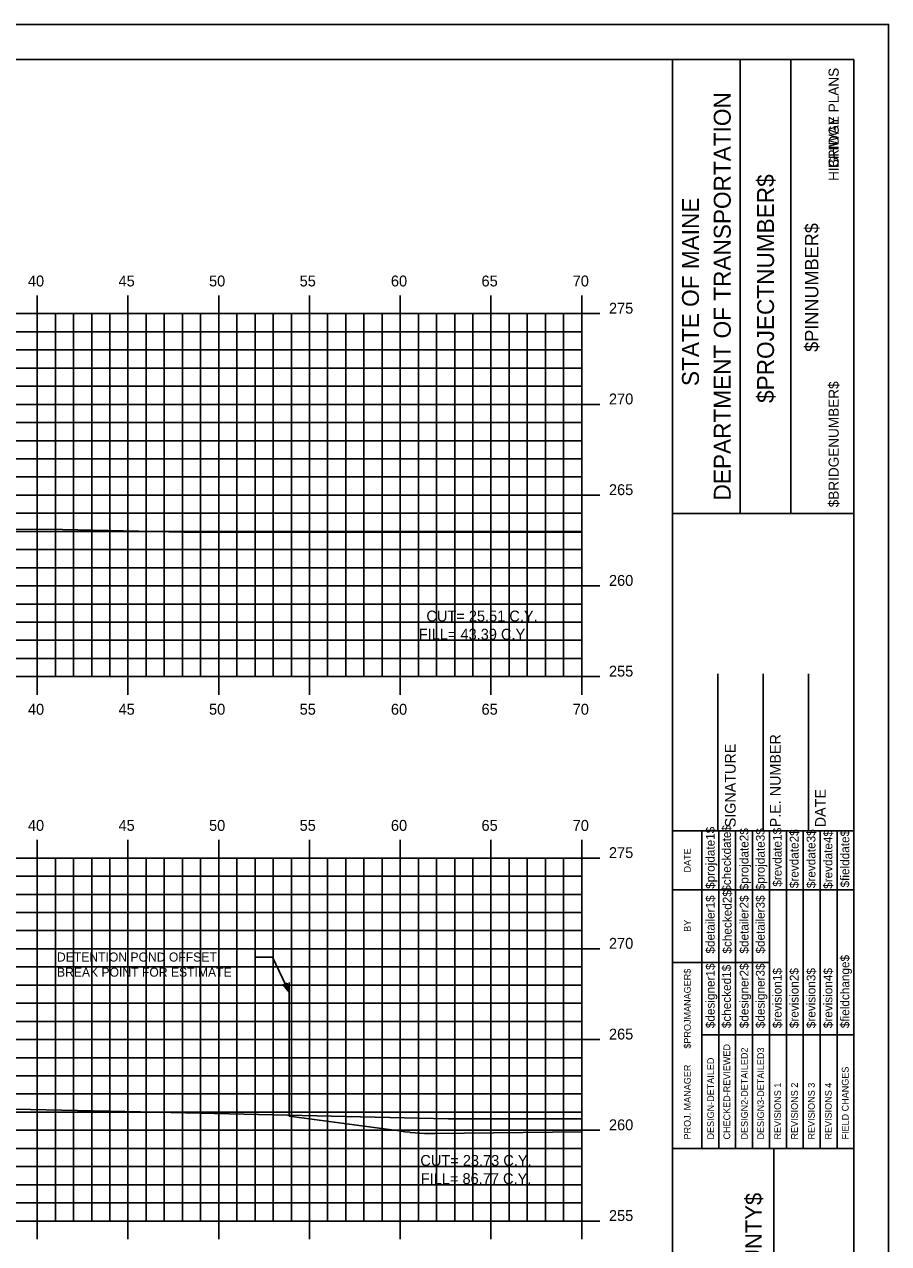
# Model space of a CAD drawing. Extents: x 1170543 to 1177585, y 609599 to 610623.
# Drawn here: x 1176061.6 to 1176109.2, y 609641.6 to 609708.8 of the extents above; entities that cross this region are included whole.
import ezdxf

# ---------------------------------------------------------------- set-up
doc = ezdxf.new("R2010")
doc.units = 0
for name, color, linetype in [('ANNOTATION', 7, 'Continuous'), ('BORDER', 7, 'Continuous'), ('BRIDGE_TITLE', 7, 'Continuous'), ('D_Roadway_Centerline_Text', 7, 'Continuous'), ('D_Roadway_Edge_Pavement', 7, 'Continuous'), ('D_Roadway_Pavement', 7, 'Continuous'), ('H_V ANNOTATION', 7, 'Continuous'), ('HIGHWAY_TITLE', 7, 'Continuous'), ('MAJOR', 7, 'Continuous'), ('MINOR', 7, 'Continuous'), ('PLOT BOUNDARY', 7, 'Continuous'), ('S_Roadway_Centerline', 7, 'Continuous')]:
    doc.layers.add(name, color=color, linetype=linetype)

msp = doc.modelspace()

# ---------------------------------------------------------------- linework, layer by layer
at = {"layer": 'ANNOTATION'}
for p in [(1176074.307, 609657.419), (1176076.21, 609655.478)]:
    msp.add_line(p, (1176075.307, 609657.419), dxfattribs=at)
msp.add_lwpolyline([(1176076.112, 609655.984), (1176076.21, 609655.478), (1176075.885, 609655.878)], close=True, dxfattribs=at)
at = {"layer": 'BORDER'}
for p, q in [((1176107.339, 609706.872), (1175947.339, 609706.872)), ((1176097.339, 609601.875), (1176097.339, 609706.875)), ((1176101.068, 609681.869), (1176101.068, 609706.869)), ((1176103.863, 609681.869), (1176103.863, 609706.869)), ((1176107.339, 609601.875), (1176107.339, 609706.875)), ((1176097.34, 609681.866), (1176107.339, 609681.866)), ((1176099.839, 609664.375), (1176099.839, 609673.023)), ((1176102.339, 609664.375), (1176102.339, 609673.023)), ((1176104.839, 609664.375), (1176104.839, 609673.023)), ((1176097.339, 609664.375), (1176107.339, 609664.375)), ((1176097.339, 609646.875), (1176107.339, 609646.875)), ((1176102.93, 609611.875), (1176102.93, 609646.875))]:
    msp.add_line(p, q, dxfattribs=at)
for points in [[(1176098.954, 609661.125), (1176098.954, 609664.375)], [(1176099.887, 609646.878), (1176099.887, 609664.375)], [(1176100.819, 609664.375), (1176100.819, 609646.878)], [(1176101.75, 609646.878), (1176101.75, 609664.375)], [(1176102.682, 609646.878), (1176102.682, 609664.375)], [(1176103.614, 609646.878), (1176103.614, 609664.375)], [(1176104.545, 609646.878), (1176104.545, 609664.375)], [(1176105.477, 609646.878), (1176105.477, 609664.375)], [(1176106.409, 609646.878), (1176106.409, 609664.375)], [(1176098.955, 609646.878), (1176098.955, 609663.669)], [(1176097.339, 609661.125), (1176107.339, 609661.125)], [(1176097.339, 609657.125), (1176098.955, 609657.125)], [(1176098.954, 609657.125), (1176102.681, 609657.125)], [(1176098.954, 609653.125), (1176107.339, 609653.125)]]:
    msp.add_lwpolyline(points, dxfattribs=at)
at = {"layer": 'D_Roadway_Edge_Pavement'}
msp.add_lwpolyline([(1176076.21, 609648.655), (1176081.995, 609647.872), (1176082.049, 609647.872), (1176082.292, 609647.833), (1176082.299, 609647.832), (1176082.589, 609647.791), (1176082.865, 609647.759), (1176082.886, 609647.757), (1176083.158, 609647.732), (1176083.678, 609647.702), (1176083.708, 609647.7), (1176083.738, 609647.7), (1176084.245, 609647.694), (1176092.339, 609647.794)], dxfattribs=at)
at = {"layer": 'D_Roadway_Pavement'}
msp.add_line((1176076.21, 609648.655), (1176076.21, 609656.012), dxfattribs=at)
at = {"layer": 'MAJOR'}
for p, q in [((1176062.339, 609693.874), (1176062.339, 609692.872)), ((1176067.339, 609693.874), (1176067.339, 609692.872)), ((1176072.339, 609693.874), (1176072.339, 609692.872)), ((1176077.339, 609693.874), (1176077.339, 609692.872)), ((1176082.339, 609693.874), (1176082.339, 609692.872)), ((1176087.339, 609693.874), (1176087.339, 609692.872)), ((1176092.339, 609693.874), (1176092.339, 609692.872)), ((1175952.339, 609692.872), (1176092.339, 609692.872)), ((1175952.339, 609692.872), (1176092.339, 609692.872)), ((1176062.339, 609672.872), (1176062.339, 609692.872)), ((1176067.339, 609672.872), (1176067.339, 609692.872)), ((1176072.339, 609672.872), (1176072.339, 609692.872)), ((1176077.339, 609672.872), (1176077.339, 609692.872)), ((1176082.339, 609672.872), (1176082.339, 609692.872)), ((1176087.339, 609672.872), (1176087.339, 609692.872)), ((1176093.341, 609692.872), (1176091.337, 609692.872)), ((1176092.339, 609672.872), (1176092.339, 609692.872)), ((1176092.339, 609672.872), (1176092.339, 609692.872)), ((1175952.339, 609687.872), (1176092.339, 609687.872)), ((1176093.341, 609687.872), (1176091.337, 609687.872)), ((1175952.339, 609682.872), (1176092.339, 609682.872)), ((1176093.341, 609682.872), (1176091.337, 609682.872)), ((1175952.339, 609677.872), (1176092.339, 609677.872)), ((1176093.341, 609677.872), (1176091.337, 609677.872)), ((1175952.339, 609672.872), (1176092.339, 609672.872)), ((1175952.339, 609672.872), (1176092.339, 609672.872)), ((1176062.339, 609671.87), (1176062.339, 609672.872)), ((1176067.339, 609671.87), (1176067.339, 609672.872)), ((1176072.339, 609671.87), (1176072.339, 609672.872)), ((1176077.339, 609671.87), (1176077.339, 609672.872)), ((1176082.339, 609671.87), (1176082.339, 609672.872)), ((1176087.339, 609671.87), (1176087.339, 609672.872)), ((1176093.341, 609672.872), (1176091.337, 609672.872)), ((1176092.339, 609671.87), (1176092.339, 609672.872)), ((1176062.339, 609663.874), (1176062.339, 609662.872)), ((1176067.339, 609663.874), (1176067.339, 609662.872)), ((1176072.339, 609663.874), (1176072.339, 609662.872)), ((1176077.339, 609663.874), (1176077.339, 609662.872)), ((1176082.339, 609663.874), (1176082.339, 609662.872)), ((1176087.339, 609663.874), (1176087.339, 609662.872)), ((1176092.339, 609663.874), (1176092.339, 609662.872)), ((1175952.339, 609662.872), (1176092.339, 609662.872)), ((1175952.339, 609662.872), (1176092.339, 609662.872)), ((1176062.339, 609642.872), (1176062.339, 609662.872)), ((1176067.339, 609642.872), (1176067.339, 609662.872)), ((1176072.339, 609642.872), (1176072.339, 609662.872)), ((1176077.339, 609642.872), (1176077.339, 609662.872)), ((1176082.339, 609642.872), (1176082.339, 609662.872)), ((1176087.339, 609642.872), (1176087.339, 609662.872)), ((1176093.341, 609662.872), (1176091.337, 609662.872)), ((1176092.339, 609642.872), (1176092.339, 609662.872)), ((1176092.339, 609642.872), (1176092.339, 609662.872)), ((1175952.339, 609657.872), (1176092.339, 609657.872)), ((1176093.341, 609657.872), (1176091.337, 609657.872)), ((1175952.339, 609652.872), (1176092.339, 609652.872)), ((1176093.341, 609652.872), (1176091.337, 609652.872)), ((1175952.339, 609647.872), (1176092.339, 609647.872)), ((1176093.341, 609647.872), (1176091.337, 609647.872)), ((1175952.339, 609642.872), (1176092.339, 609642.872)), ((1175952.339, 609642.872), (1176092.339, 609642.872)), ((1176062.339, 609641.87), (1176062.339, 609642.872)), ((1176067.339, 609641.87), (1176067.339, 609642.872)), ((1176072.339, 609641.87), (1176072.339, 609642.872)), ((1176077.339, 609641.87), (1176077.339, 609642.872)), ((1176082.339, 609641.87), (1176082.339, 609642.872)), ((1176087.339, 609641.87), (1176087.339, 609642.872)), ((1176093.341, 609642.872), (1176091.337, 609642.872)), ((1176092.339, 609641.87), (1176092.339, 609642.872))]:
    msp.add_line(p, q, dxfattribs=at)
at = {"layer": 'MINOR'}
for p, q in [((1176063.339, 609672.872), (1176063.339, 609692.872)), ((1176064.339, 609672.872), (1176064.339, 609692.872)), ((1176065.339, 609672.872), (1176065.339, 609692.872)), ((1176066.339, 609672.872), (1176066.339, 609692.872)), ((1176068.339, 609672.872), (1176068.339, 609692.872)), ((1176069.339, 609672.872), (1176069.339, 609692.872)), ((1176070.339, 609672.872), (1176070.339, 609692.872)), ((1176071.339, 609672.872), (1176071.339, 609692.872)), ((1176073.339, 609672.872), (1176073.339, 609692.872)), ((1176074.339, 609672.872), (1176074.339, 609692.872)), ((1176075.339, 609672.872), (1176075.339, 609692.872)), ((1176076.339, 609672.872), (1176076.339, 609692.872)), ((1176078.339, 609672.872), (1176078.339, 609692.872)), ((1176079.339, 609672.872), (1176079.339, 609692.872)), ((1176080.339, 609672.872), (1176080.339, 609692.872)), ((1176081.339, 609672.872), (1176081.339, 609692.872)), ((1176083.339, 609672.872), (1176083.339, 609692.872)), ((1176084.339, 609672.872), (1176084.339, 609692.872)), ((1176085.339, 609672.872), (1176085.339, 609692.872)), ((1176086.339, 609672.872), (1176086.339, 609692.872)), ((1176088.339, 609672.872), (1176088.339, 609692.872)), ((1176089.339, 609672.872), (1176089.339, 609692.872)), ((1176090.339, 609672.872), (1176090.339, 609692.872)), ((1176091.339, 609672.872), (1176091.339, 609692.872)), ((1175952.339, 609691.872), (1176092.339, 609691.872)), ((1176092.339, 609691.872), (1176091.337, 609691.872)), ((1175952.339, 609690.872), (1176092.339, 609690.872)), ((1176092.339, 609690.872), (1176091.337, 609690.872)), ((1175952.339, 609689.872), (1176092.339, 609689.872)), ((1176092.339, 609689.872), (1176091.337, 609689.872)), ((1175952.339, 609688.872), (1176092.339, 609688.872)), ((1176092.339, 609688.872), (1176091.337, 609688.872)), ((1175952.339, 609686.872), (1176092.339, 609686.872)), ((1176092.339, 609686.872), (1176091.337, 609686.872)), ((1175952.339, 609685.872), (1176092.339, 609685.872)), ((1176092.339, 609685.872), (1176091.337, 609685.872)), ((1175952.339, 609684.872), (1176092.339, 609684.872)), ((1176092.339, 609684.872), (1176091.337, 609684.872)), ((1175952.339, 609683.872), (1176092.339, 609683.872)), ((1176092.339, 609683.872), (1176091.337, 609683.872)), ((1175952.339, 609681.872), (1176092.339, 609681.872)), ((1176092.339, 609681.872), (1176091.337, 609681.872)), ((1175952.339, 609680.872), (1176092.339, 609680.872)), ((1176092.339, 609680.872), (1176091.337, 609680.872)), ((1175952.339, 609679.872), (1176092.339, 609679.872)), ((1176092.339, 609679.872), (1176091.337, 609679.872)), ((1175952.339, 609678.872), (1176092.339, 609678.872)), ((1176092.339, 609678.872), (1176091.337, 609678.872)), ((1175952.339, 609676.872), (1176092.339, 609676.872)), ((1176092.339, 609676.872), (1176091.337, 609676.872)), ((1175952.339, 609675.872), (1176092.339, 609675.872)), ((1176092.339, 609675.872), (1176091.337, 609675.872)), ((1175952.339, 609674.872), (1176092.339, 609674.872)), ((1176092.339, 609674.872), (1176091.337, 609674.872)), ((1175952.339, 609673.872), (1176092.339, 609673.872)), ((1176092.339, 609673.872), (1176091.337, 609673.872)), ((1176063.339, 609642.872), (1176063.339, 609662.872)), ((1176064.339, 609642.872), (1176064.339, 609662.872)), ((1176065.339, 609642.872), (1176065.339, 609662.872)), ((1176066.339, 609642.872), (1176066.339, 609662.872)), ((1176068.339, 609642.872), (1176068.339, 609662.872)), ((1176069.339, 609642.872), (1176069.339, 609662.872)), ((1176070.339, 609642.872), (1176070.339, 609662.872)), ((1176071.339, 609642.872), (1176071.339, 609662.872)), ((1176073.339, 609642.872), (1176073.339, 609662.872)), ((1176074.339, 609642.872), (1176074.339, 609662.872)), ((1176075.339, 609642.872), (1176075.339, 609662.872)), ((1176076.339, 609642.872), (1176076.339, 609662.872)), ((1176078.339, 609642.872), (1176078.339, 609662.872)), ((1176079.339, 609642.872), (1176079.339, 609662.872)), ((1176080.339, 609642.872), (1176080.339, 609662.872)), ((1176081.339, 609642.872), (1176081.339, 609662.872)), ((1176083.339, 609642.872), (1176083.339, 609662.872)), ((1176084.339, 609642.872), (1176084.339, 609662.872)), ((1176085.339, 609642.872), (1176085.339, 609662.872)), ((1176086.339, 609642.872), (1176086.339, 609662.872)), ((1176088.339, 609642.872), (1176088.339, 609662.872)), ((1176089.339, 609642.872), (1176089.339, 609662.872)), ((1176090.339, 609642.872), (1176090.339, 609662.872)), ((1176091.339, 609642.872), (1176091.339, 609662.872)), ((1175952.339, 609661.872), (1176092.339, 609661.872)), ((1176092.339, 609661.872), (1176091.337, 609661.872)), ((1175952.339, 609660.872), (1176092.339, 609660.872)), ((1176092.339, 609660.872), (1176091.337, 609660.872)), ((1175952.339, 609659.872), (1176092.339, 609659.872)), ((1176092.339, 609659.872), (1176091.337, 609659.872)), ((1175952.339, 609658.872), (1176092.339, 609658.872)), ((1176092.339, 609658.872), (1176091.337, 609658.872)), ((1175952.339, 609656.872), (1176092.339, 609656.872)), ((1176092.339, 609656.872), (1176091.337, 609656.872)), ((1175952.339, 609655.872), (1176092.339, 609655.872)), ((1176092.339, 609655.872), (1176091.337, 609655.872)), ((1175952.339, 609654.872), (1176092.339, 609654.872)), ((1176092.339, 609654.872), (1176091.337, 609654.872)), ((1175952.339, 609653.872), (1176092.339, 609653.872)), ((1176092.339, 609653.872), (1176091.337, 609653.872)), ((1175952.339, 609651.872), (1176092.339, 609651.872)), ((1176092.339, 609651.872), (1176091.337, 609651.872)), ((1175952.339, 609650.872), (1176092.339, 609650.872)), ((1176092.339, 609650.872), (1176091.337, 609650.872)), ((1175952.339, 609649.872), (1176092.339, 609649.872)), ((1176092.339, 609649.872), (1176091.337, 609649.872)), ((1175952.339, 609648.872), (1176092.339, 609648.872)), ((1176092.339, 609648.872), (1176091.337, 609648.872)), ((1175952.339, 609646.872), (1176092.339, 609646.872)), ((1176092.339, 609646.872), (1176091.337, 609646.872)), ((1175952.339, 609645.872), (1176092.339, 609645.872)), ((1176092.339, 609645.872), (1176091.337, 609645.872)), ((1175952.339, 609644.872), (1176092.339, 609644.872)), ((1176092.339, 609644.872), (1176091.337, 609644.872)), ((1175952.339, 609643.872), (1176092.339, 609643.872)), ((1176092.339, 609643.872), (1176091.337, 609643.872))]:
    msp.add_line(p, q, dxfattribs=at)
at = {"layer": 'PLOT BOUNDARY'}
msp.add_lwpolyline([(1175939.246, 609598.813), (1176109.246, 609598.813), (1176109.246, 609708.813), (1175939.246, 609708.813)], close=True, dxfattribs=at)
at = {"layer": 'S_Roadway_Centerline'}
for points in [[(1176005.513, 609686.043), (1176007.43, 609686.002), (1176010.075, 609685.937), (1176012.456, 609685.875), (1176014.637, 609685.816), (1176017.482, 609685.742), (1176020.118, 609685.64), (1176020.186, 609685.638), (1176020.212, 609685.637), (1176020.852, 609685.481), (1176020.985, 609685.448), (1176021.752, 609685.293), (1176030.039, 609683.501), (1176041.269, 609680.861), (1176057.414, 609681.011), (1176063.738, 609680.974), (1176070.426, 609680.829), (1176092.339, 609680.829)], [(1176005.066, 609655.298), (1176007.024, 609655.253), (1176009.583, 609655.182), (1176012.057, 609655.111), (1176013.058, 609655.073), (1176014.852, 609655.007), (1176015.477, 609654.89), (1176015.777, 609654.836), (1176017.144, 609654.568), (1176035.649, 609649.782), (1176037.513, 609649.303), (1176048.021, 609649.186), (1176055.85, 609649.108), (1176058.476, 609649.093), (1176068.899, 609648.873), (1176084.984, 609648.502), (1176092.339, 609648.504)]]:
    msp.add_lwpolyline(points, dxfattribs=at)

# ---------------------------------------------------------------- texts
at = {"layer": 'ANNOTATION'}
for s, p in [('DETENTION POND OFFSET', (1176063.427, 609657.169)), ('BREAK POINT FOR ESTIMATE', (1176063.427, 609656.334))]:
    msp.add_text(s, height=0.5, dxfattribs=at).set_placement(p)
at = {"layer": 'BORDER'}
for s, height, p in [('DEPARTMENT OF TRANSPORTATION', 0.93176, (1176100.546, 609682.578)), ('$PROJECTNUMBER$', 0.93176, (1176102.931, 609687.951)), ('STATE OF MAINE', 0.93176, (1176098.795, 609688.884)), ('$PINNUMBER$', 0.74527, (1176105.376, 609690.769)), ('SIGNATURE', 0.5906, (1176100.82, 609664.567)), ('P.E. NUMBER', 0.59055, (1176103.3, 609664.567)), ('DATE', 0.5906, (1176105.781, 609664.567)), ('$projdate1$', 0.48455, (1176099.662, 609661.176)), ('$checkdate$', 0.48455, (1176100.557, 609661.018)), ('$projdate2$', 0.48455, (1176101.526, 609661.097)), ('$projdate3$', 0.48455, (1176102.42, 609661.097)), ('$revdate1$', 0.4845, (1176103.352, 609661.294)), ('$revdate2$', 0.4845, (1176104.284, 609661.215)), ('$revdate3$', 0.4845, (1176105.215, 609661.215)), ('$revdate4$', 0.4845, (1176106.147, 609661.176)), ('$fielddate$', 0.48455, (1176107.079, 609661.254)), ('DATE', 0.3714, (1176098.344, 609662.081)), ('$checked2$', 0.4845, (1176100.594, 609657.61)), ('$detailer1$', 0.48455, (1176099.662, 609657.61)), ('$detailer2$', 0.48455, (1176101.526, 609657.61)), ('$detailer3$', 0.48455, (1176102.42, 609657.61)), ('BY', 0.3714, (1176098.344, 609658.81)), ('$designer1$', 0.48455, (1176099.662, 609653.498)), ('$designer2$', 0.48455, (1176101.526, 609653.498)), ('$designer3$', 0.48455, (1176102.42, 609653.498)), ('$fieldchange$', 0.48455, (1176107.079, 609653.498)), ('$PROJMANAGER$', 0.37275, (1176098.344, 609652.37)), ('$checked1$', 0.4845, (1176100.557, 609653.498)), ('$revision1$', 0.48455, (1176103.352, 609653.498)), ('$revision2$', 0.48455, (1176104.284, 609653.498)), ('$revision3$', 0.48455, (1176105.215, 609653.498)), ('$revision4$', 0.48455, (1176106.147, 609653.498)), ('CHECKED-REVIEWED', 0.37275, (1176100.52, 609647.363)), ('DESIGN2-DETAILED2', 0.37275, (1176101.489, 609647.363)), ('DESIGN3-DETAILED3', 0.37275, (1176102.384, 609647.363)), ('DESIGN-DETAILED', 0.37275, (1176099.626, 609647.363)), ('PROJ. MANAGER', 0.37275, (1176098.344, 609647.363)), ('FIELD CHANGES', 0.37275, (1176107.042, 609647.363)), ('REVISIONS 1', 0.37275, (1176103.315, 609647.363)), ('REVISIONS 2', 0.37275, (1176104.247, 609647.363)), ('REVISIONS 3', 0.37275, (1176105.179, 609647.363)), ('REVISIONS 4', 0.37275, (1176106.111, 609647.363))]:
    msp.add_text(s, height=height, rotation=90, dxfattribs=at).set_placement(p)
at = {"layer": 'BRIDGE_TITLE'}
for s, height, p in [('BRIDGE PLANS', 0.55901, (1176106.498, 609700.897)), ('$BRIDGENUMBER$', 0.55901, (1176106.498, 609682.203)), ('$COUNTY$', 0.9072, (1176102.26, 609637.954))]:
    msp.add_text(s, height=height, rotation=90, dxfattribs=at).set_placement(p)
at = {"layer": 'D_Roadway_Centerline_Text'}
for s, p in [('CUT= 25.51 C.Y.', (1176083.778, 609675.908)), ('FILL= 43.39 C.Y.', (1176083.361, 609674.906)), ('CUT= 23.73 C.Y.', (1176083.446, 609645.908)), ('FILL= 86.77 C.Y.', (1176083.473, 609644.906))]:
    msp.add_text(s, height=0.6, dxfattribs=at).set_placement(p)
at = {"layer": 'H_V ANNOTATION'}
for s, p in [('40', (1176061.825, 609694.372)), ('45', (1176066.817, 609694.372)), ('50', (1176071.804, 609694.372)), ('55', (1176076.796, 609694.372)), ('60', (1176081.825, 609694.372)), ('65', (1176086.817, 609694.372)), ('70', (1176091.841, 609694.372)), ('275', (1176093.839, 609692.872)), ('270', (1176093.839, 609687.872)), ('265', (1176093.839, 609682.872)), ('260', (1176093.839, 609677.872)), ('255', (1176093.839, 609672.872)), ('40', (1176061.825, 609670.772)), ('45', (1176066.817, 609670.772)), ('50', (1176071.804, 609670.772)), ('55', (1176076.796, 609670.772)), ('60', (1176081.825, 609670.772)), ('65', (1176086.817, 609670.772)), ('70', (1176091.841, 609670.772)), ('40', (1176061.825, 609664.372)), ('45', (1176066.817, 609664.372)), ('50', (1176071.804, 609664.372)), ('55', (1176076.796, 609664.372)), ('60', (1176081.825, 609664.372)), ('65', (1176086.817, 609664.372)), ('70', (1176091.841, 609664.372)), ('275', (1176093.839, 609662.872)), ('270', (1176093.839, 609657.872)), ('265', (1176093.839, 609652.872)), ('260', (1176093.839, 609647.872)), ('255', (1176093.839, 609642.872))]:
    msp.add_text(s, height=0.6, dxfattribs=at).set_placement(p)
at = {"layer": 'HIGHWAY_TITLE'}
msp.add_text('HIGHWAY PLANS', height=0.55901, rotation=90, dxfattribs=at).set_placement((1176106.498, 609700.188))

doc.saveas('drawing.dxf')
